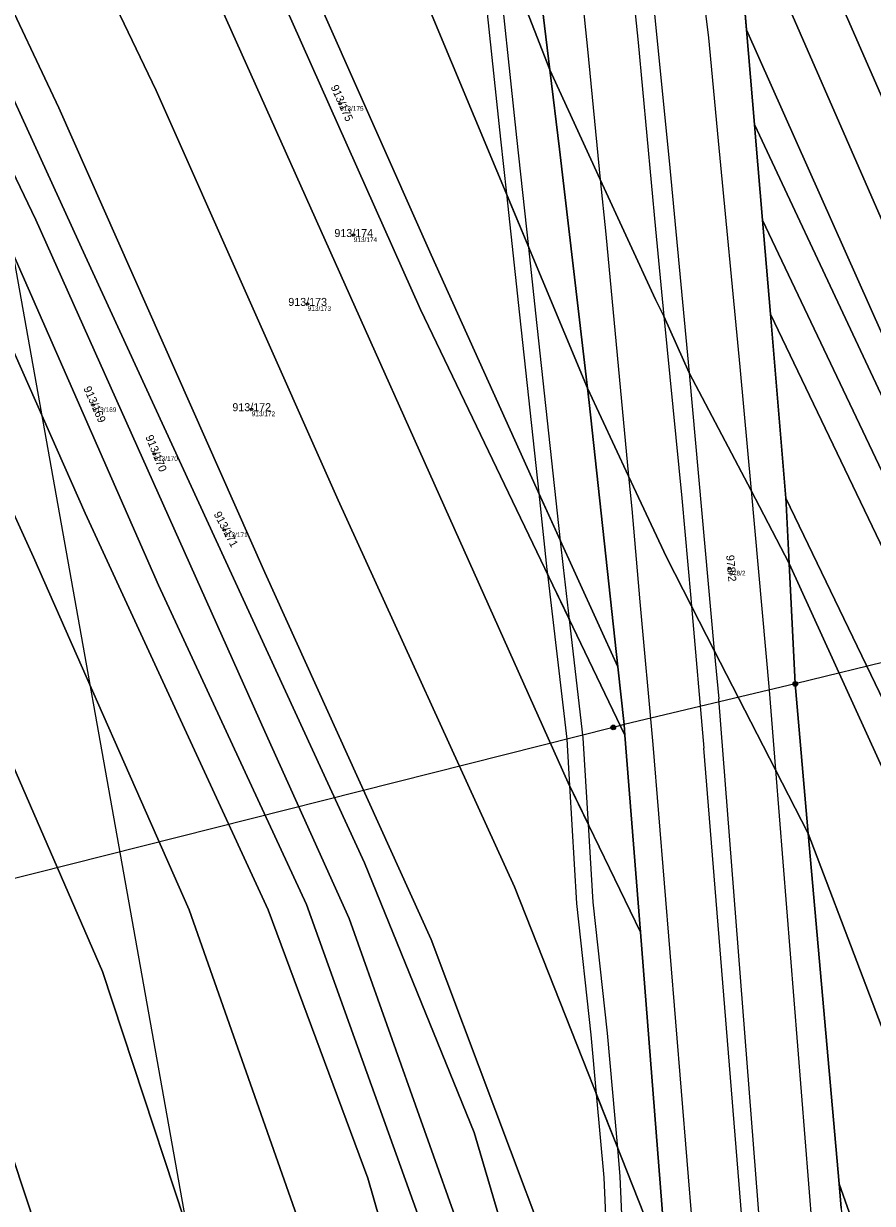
# Model space of a CAD drawing. Extents: x -603967 to -594699, y -1179315 to -1165625.
# Drawn here: x -596085.7 to -595905.4, y -1171481.1 to -1171230.5 of the extents above; entities that cross this region are included whole.
import ezdxf

# ---------------------------------------------------------------- set-up
doc = ezdxf.new("R2010")
doc.units = 0
for name, color, linetype in [('Definiční body', 7, 'Continuous'), ('Hranice parcel', 7, 'Continuous'), ('Parcelní čísla', 7, 'Continuous'), ('Polygon parcely', 7, 'Continuous'), ('Poz předměty', 7, 'Continuous'), ('Vnitřní kresba', 7, 'Continuous'), ('Věcná břemena k části', 7, 'Continuous')]:
    doc.layers.add(name, color=color, linetype=linetype)

msp = doc.modelspace()

# ---------------------------------------------------------------- linework, layer by layer
at = {"layer": 'Definiční body'}
for centre in [(-596018.5, -1171247.49994), (-596015.62, -1171275.37994), (-596025.41, -1171290.00994), (-596071.01, -1171311.49994), (-596037.29, -1171312.36994), (-596057.96, -1171321.87994), (-596043.12, -1171338.05994), (-595935.84, -1171346.19994)]:
    msp.add_circle(centre, 0.25, dxfattribs=at)
at = {"layer": 'Hranice parcel'}
for p, q in [((-595973.95, -1171240.26), (-596025.84, -1171107.14)), ((-596047.43, -1171112.49), (-595965.96, -1171307.91)), ((-595934.79, -1171200.37), (-595932.18, -1171231.77)), ((-595973.95, -1171240.26), (-595976.44, -1171219.75)), ((-595932.18, -1171231.77), (-595930.51, -1171251.91)), ((-595928.8, -1171272.25), (-595927.12, -1171292.2)), ((-595927.12, -1171292.2), (-595923.83, -1171331.27)), ((-595954.72, -1171423.44), (-595958.02, -1171381.61)), ((-595919.06, -1171402.51), (-595912.53, -1171476.94))]:
    msp.add_line(p, q, dxfattribs=at)
for points in [[(-595959.52, -1171367.11), (-595976.79, -1171329.16), (-595999.14, -1171279.57), (-596024.49, -1171222.44), (-596067.07, -1171127.48)], [(-595958.02, -1171381.61), (-596001.45, -1171291.16), (-596030.52, -1171226.02), (-596073.7, -1171132.54)], [(-595954.72, -1171423.44), (-595970.04, -1171391.75), (-596044.75, -1171224.83), (-596083.82, -1171139.91)], [(-595949.11, -1171495.65), (-595981.48, -1171413.82), (-596018.94, -1171331.7), (-596057.55, -1171244.68), (-596101.7, -1171152.82)], [(-595947.14, -1171580.49), (-595972.14, -1171496.95), (-595999.13, -1171425), (-596034.5, -1171347.07), (-596078.28, -1171248.34), (-596117.59, -1171165.05)], [(-595937.23, -1171168.86), (-595888.53, -1171280.15), (-595836.79, -1171383.1), (-595802.75, -1171460.7), (-595781.36, -1171523.54), (-595768.36, -1171571.65)], [(-595955.89, -1171581.74), (-595990.06, -1171465.99), (-596013.32, -1171408.74), (-596072.66, -1171279.83), (-596123.11, -1171169.35)], [(-595964.27, -1171582.94), (-595976.79, -1171535.78), (-595992.6, -1171488.1), (-596016.59, -1171420.54), (-596034.49, -1171380.83), (-596083.12, -1171272.14), (-596129.94, -1171174.69)], [(-595972.64, -1171584.14), (-596001, -1171486.19), (-596025.66, -1171417.55), (-596057.1, -1171349.75), (-596090.38, -1171273.93), (-596136.28, -1171179.65)], [(-595981.02, -1171585.34), (-596012.63, -1171475.7), (-596033.78, -1171418.74), (-596072.65, -1171334.48), (-596105.46, -1171260.46), (-596143.05, -1171185.26)], [(-595996.59, -1171588.21), (-596018.68, -1171509.27), (-596050.56, -1171418.72), (-596083.6, -1171343.79), (-596122.21, -1171259.12), (-596155.5, -1171194.32)], [(-595934.79, -1171200.37), (-595896.92, -1171287.07), (-595851.98, -1171375.1), (-595814.26, -1171460.9), (-595790.9, -1171529.83), (-595778.84, -1171571.35)], [(-596020.66, -1171592.7), (-596045, -1171504.58), (-596068.94, -1171431.81), (-596129.92, -1171291.67), (-596172.42, -1171207.27)], [(-596196.45, -1171225.66), (-596149.69, -1171322.59), (-596112.24, -1171406.8), (-596098.03, -1171441.29), (-596078.02, -1171501.56), (-596061.72, -1171559.55), (-596053.65, -1171598.84)], [(-595932.18, -1171231.77), (-595900.75, -1171302.3), (-595865.39, -1171372.86), (-595822.94, -1171467.24), (-595798.58, -1171542.52), (-595790.42, -1171571.02)], [(-595965.96, -1171307.91), (-595971.9, -1171257.14), (-595973.95, -1171240.26)], [(-595973.95, -1171240.26), (-595963.24, -1171263.58), (-595951.54, -1171289.04), (-595949.72, -1171292.62), (-595944.34, -1171304.66), (-595931.21, -1171329.67), (-595923.1, -1171345.12)], [(-595930.51, -1171251.91), (-595887.57, -1171343.35), (-595866.87, -1171386.71), (-595829.12, -1171471.62), (-595797.6, -1171570.82)], [(-595930.51, -1171251.91), (-595930.29, -1171254.58), (-595928.8, -1171272.25)], [(-595928.8, -1171272.25), (-595878.65, -1171377.66), (-595837.13, -1171471.27), (-595805.25, -1171570.6)], [(-595927.12, -1171292.2), (-595878.04, -1171394.47), (-595843.32, -1171473.57), (-595812.19, -1171570.4)], [(-595965.96, -1171307.91), (-595957.23, -1171326.59), (-595949.18, -1171343.8), (-595943.85, -1171354.2), (-595939.02, -1171363.61), (-595926.01, -1171388.97), (-595919.06, -1171402.51)], [(-595959.52, -1171367.11), (-595965.6, -1171310.98), (-595965.96, -1171307.91)], [(-595923.83, -1171331.27), (-595895.39, -1171390.3), (-595858.44, -1171476.68), (-595829.35, -1171569.91)], [(-595923.83, -1171331.27), (-595923.73, -1171332.41), (-595923.1, -1171345.12)], [(-595923.1, -1171345.12), (-595897.21, -1171402.01), (-595863.85, -1171482.61), (-595837.41, -1171569.68)], [(-595923.1, -1171345.12), (-595921.84, -1171370.73), (-595919.06, -1171402.51)], [(-595958.02, -1171381.61), (-595958.2, -1171379.31), (-595959.52, -1171367.11)], [(-595919.06, -1171402.51), (-595884.05, -1171494.7), (-595859.35, -1171569.05)], [(-595949.11, -1171495.65), (-595949.88, -1171484.89), (-595954.72, -1171423.44)], [(-595912.53, -1171476.94), (-595902.74, -1171504.6), (-595882.53, -1171569.66)], [(-595912.53, -1171476.94), (-595912.08, -1171482.09), (-595910.55, -1171503.33)]]:
    msp.add_lwpolyline(points, dxfattribs=at)
at = {"layer": 'Polygon parcely'}
for points in [[(-595971.9, -1171257.14), (-595973.95, -1171240.26), (-596025.84, -1171107.14), (-596039.83, -1171106.7), (-596047.43, -1171112.49), (-595965.96, -1171307.91)], [(-595976.44, -1171219.75), (-596017.59, -1171107.41), (-596025.84, -1171107.14), (-595973.95, -1171240.26)], [(-595965.6, -1171310.98), (-595965.96, -1171307.91), (-596047.43, -1171112.49), (-596067.07, -1171127.48), (-596024.49, -1171222.44), (-595999.14, -1171279.57), (-595976.79, -1171329.16), (-595959.52, -1171367.11)], [(-595959.52, -1171367.11), (-595976.79, -1171329.16), (-595999.14, -1171279.57), (-596024.49, -1171222.44), (-596067.07, -1171127.48), (-596073.7, -1171132.54), (-596030.52, -1171226.02), (-596001.45, -1171291.16), (-595958.02, -1171381.61), (-595958.2, -1171379.31)], [(-595958.02, -1171381.61), (-596001.45, -1171291.16), (-596030.52, -1171226.02), (-596073.7, -1171132.54), (-596083.82, -1171139.91), (-596044.75, -1171224.83), (-595970.04, -1171391.75), (-595954.72, -1171423.44)], [(-595949.11, -1171495.65), (-595949.88, -1171484.89), (-595954.72, -1171423.44), (-595970.04, -1171391.75), (-596044.75, -1171224.83), (-596083.82, -1171139.91), (-596096.4, -1171149.06), (-596101.7, -1171152.82), (-596057.55, -1171244.68), (-596018.94, -1171331.7), (-595981.48, -1171413.82)], [(-595802.75, -1171460.7), (-595781.36, -1171523.54), (-595768.36, -1171571.65), (-595759.77, -1171571.89), (-595775.54, -1171515.3), (-595793.73, -1171462.56), (-595815.93, -1171409.47), (-595860.84, -1171321.14), (-595886.04, -1171268.09), (-595938.93, -1171146.55), (-595937.23, -1171168.86), (-595888.53, -1171280.15), (-595836.79, -1171383.1)], [(-595947.14, -1171580.49), (-595943.2, -1171579.93), (-595946.41, -1171533.18), (-595949.11, -1171495.65), (-595981.48, -1171413.82), (-596018.94, -1171331.7), (-596057.55, -1171244.68), (-596101.7, -1171152.82), (-596103.75, -1171154.27), (-596117.59, -1171165.05), (-596078.28, -1171248.34), (-596034.5, -1171347.07), (-595999.13, -1171425), (-595972.14, -1171496.95)], [(-596078.28, -1171248.34), (-596117.59, -1171165.05), (-596123.11, -1171169.35), (-596072.66, -1171279.83), (-596013.32, -1171408.74), (-595990.06, -1171465.99), (-595955.89, -1171581.74), (-595947.14, -1171580.49), (-595972.14, -1171496.95), (-595999.13, -1171425), (-596034.5, -1171347.07)], [(-595814.26, -1171460.9), (-595790.9, -1171529.83), (-595778.84, -1171571.35), (-595768.36, -1171571.65), (-595781.36, -1171523.54), (-595802.75, -1171460.7), (-595836.79, -1171383.1), (-595888.53, -1171280.15), (-595937.23, -1171168.86), (-595935.24, -1171194.95), (-595934.79, -1171200.37), (-595896.92, -1171287.07), (-595851.98, -1171375.1)], [(-595964.27, -1171582.94), (-595955.89, -1171581.74), (-595990.06, -1171465.99), (-596013.32, -1171408.74), (-596072.66, -1171279.83), (-596123.11, -1171169.35), (-596124.59, -1171170.51), (-596129.94, -1171174.69), (-596083.12, -1171272.14), (-596034.49, -1171380.83), (-596016.59, -1171420.54), (-595992.6, -1171488.1), (-595976.79, -1171535.78)], [(-595992.6, -1171488.1), (-596016.59, -1171420.54), (-596034.49, -1171380.83), (-596083.12, -1171272.14), (-596129.94, -1171174.69), (-596136.28, -1171179.65), (-596090.38, -1171273.93), (-596057.1, -1171349.75), (-596025.66, -1171417.55), (-596001, -1171486.19), (-595972.64, -1171584.14), (-595964.27, -1171582.94), (-595976.79, -1171535.78)], [(-596090.38, -1171273.93), (-596136.28, -1171179.65), (-596143.05, -1171185.26), (-596105.46, -1171260.46), (-596072.65, -1171334.48), (-596033.78, -1171418.74), (-596012.63, -1171475.7), (-595981.02, -1171585.34), (-595972.64, -1171584.14), (-596001, -1171486.19), (-596025.66, -1171417.55), (-596057.1, -1171349.75)], [(-596033.78, -1171418.74), (-596072.65, -1171334.48), (-596105.46, -1171260.46), (-596143.05, -1171185.26), (-596146.66, -1171188.25), (-596153.51, -1171192.79), (-596155.5, -1171194.32), (-596122.21, -1171259.12), (-596083.6, -1171343.79), (-596050.56, -1171418.72), (-596018.68, -1171509.27), (-595996.59, -1171588.21), (-595981.02, -1171585.34), (-596012.63, -1171475.7)], [(-595996.59, -1171588.21), (-596018.68, -1171509.27), (-596050.56, -1171418.72), (-596083.6, -1171343.79), (-596122.21, -1171259.12), (-596155.5, -1171194.32), (-596160.94, -1171198.48), (-596172.42, -1171207.27), (-596129.92, -1171291.67), (-596068.94, -1171431.81), (-596045, -1171504.58), (-596020.66, -1171592.7)], [(-595932.18, -1171231.77), (-595900.75, -1171302.3), (-595865.39, -1171372.86), (-595822.94, -1171467.24), (-595798.58, -1171542.52), (-595790.42, -1171571.02), (-595778.84, -1171571.35), (-595790.9, -1171529.83), (-595814.26, -1171460.9), (-595851.98, -1171375.1), (-595896.92, -1171287.07), (-595934.79, -1171200.37)], [(-596078.02, -1171501.56), (-596061.72, -1171559.55), (-596053.65, -1171598.84), (-596020.66, -1171592.7), (-596045, -1171504.58), (-596068.94, -1171431.81), (-596129.92, -1171291.67), (-596172.42, -1171207.27), (-596181.29, -1171214.06), (-596196.45, -1171225.66), (-596149.69, -1171322.59), (-596112.24, -1171406.8), (-596098.03, -1171441.29)], [(-595797.6, -1171570.82), (-595790.42, -1171571.02), (-595798.58, -1171542.52), (-595822.94, -1171467.24), (-595865.39, -1171372.86), (-595900.75, -1171302.3), (-595932.18, -1171231.77), (-595930.51, -1171251.91), (-595887.57, -1171343.35), (-595866.87, -1171386.71), (-595829.12, -1171471.62)], [(-595939.02, -1171363.61), (-595926.01, -1171388.97), (-595919.06, -1171402.51), (-595921.84, -1171370.73), (-595923.1, -1171345.12), (-595931.21, -1171329.67), (-595944.34, -1171304.66), (-595949.72, -1171292.62), (-595951.54, -1171289.04), (-595963.24, -1171263.58), (-595973.95, -1171240.26), (-595971.9, -1171257.14), (-595965.96, -1171307.91), (-595957.23, -1171326.59), (-595949.18, -1171343.8), (-595943.85, -1171354.2)], [(-595930.29, -1171254.58), (-595928.8, -1171272.25), (-595878.65, -1171377.66), (-595837.13, -1171471.27), (-595805.25, -1171570.6), (-595797.6, -1171570.82), (-595829.12, -1171471.62), (-595866.87, -1171386.71), (-595887.57, -1171343.35), (-595930.51, -1171251.91)], [(-595843.32, -1171473.57), (-595812.19, -1171570.4), (-595805.25, -1171570.6), (-595837.13, -1171471.27), (-595878.65, -1171377.66), (-595928.8, -1171272.25), (-595927.12, -1171292.2), (-595878.04, -1171394.47)], [(-595829.35, -1171569.91), (-595812.19, -1171570.4), (-595843.32, -1171473.57), (-595878.04, -1171394.47), (-595927.12, -1171292.2), (-595923.83, -1171331.27), (-595895.39, -1171390.3), (-595858.44, -1171476.68)], [(-595837.41, -1171569.68), (-595829.35, -1171569.91), (-595858.44, -1171476.68), (-595895.39, -1171390.3), (-595923.83, -1171331.27), (-595923.73, -1171332.41), (-595923.1, -1171345.12), (-595897.21, -1171402.01), (-595863.85, -1171482.61)], [(-595921.84, -1171370.73), (-595919.06, -1171402.51), (-595884.05, -1171494.7), (-595859.35, -1171569.05), (-595837.41, -1171569.68), (-595863.85, -1171482.61), (-595897.21, -1171402.01), (-595923.1, -1171345.12)], [(-595882.53, -1171569.66), (-595859.35, -1171569.05), (-595884.05, -1171494.7), (-595919.06, -1171402.51), (-595912.53, -1171476.94), (-595902.74, -1171504.6)], [(-595910.55, -1171503.33), (-595890.54, -1171569.9), (-595882.53, -1171569.66), (-595902.74, -1171504.6), (-595912.53, -1171476.94), (-595912.08, -1171482.09)]]:
    msp.add_lwpolyline(points, close=True, dxfattribs=at)
for points in [[(-595976.44, -1171219.75), (-595973.95, -1171240.26), (-595963.24, -1171263.58), (-595951.54, -1171289.04), (-595949.72, -1171292.62), (-595944.34, -1171304.66), (-595931.21, -1171329.67), (-595923.1, -1171345.12), (-595923.73, -1171332.41), (-595923.83, -1171331.27), (-595927.12, -1171292.2), (-595928.8, -1171272.25), (-595930.29, -1171254.58), (-595930.51, -1171251.91), (-595932.18, -1171231.77), (-595934.79, -1171200.37)], [(-596078.02, -1171501.56), (-596098.03, -1171441.29), (-596112.24, -1171406.8), (-596149.69, -1171322.59), (-596196.45, -1171225.66), (-596203.34, -1171230.94), (-596159.27, -1171326.18), (-596151.05, -1171343.57), (-596143.93, -1171358.75), (-596136.74, -1171373.82), (-596129.67, -1171388.81), (-596122.24, -1171404.47), (-596119.81, -1171409.68), (-596117.58, -1171414.71), (-596114.95, -1171421.21), (-596112.89, -1171427.12), (-596110.78, -1171432.57), (-596106.89, -1171443.26), (-596104.9, -1171448.94), (-596101.51, -1171458.63), (-596097.61, -1171469.77), (-596095.97, -1171475.34), (-596094.14, -1171481.14)], [(-595912.08, -1171482.09), (-595912.53, -1171476.94), (-595919.06, -1171402.51), (-595926.01, -1171388.97), (-595939.02, -1171363.61), (-595943.85, -1171354.2), (-595949.18, -1171343.8), (-595957.23, -1171326.59), (-595965.96, -1171307.91), (-595965.6, -1171310.98), (-595959.52, -1171367.11), (-595958.2, -1171379.31), (-595958.02, -1171381.61), (-595954.72, -1171423.44), (-595949.88, -1171484.89)]]:
    msp.add_lwpolyline(points, dxfattribs=at)
at = {"layer": 'Poz předměty'}
for p, q in [((-596119.4, -1171103.94), (-595907.87, -1172287.12)), ((-595811.16, -1171343.58), (-595921.84, -1171370.73)), ((-595921.84, -1171370.73), (-595958.2, -1171379.31)), ((-595958.2, -1171379.31), (-595960.48, -1171379.96)), ((-595960.48, -1171379.96), (-596115.47, -1171419.04))]:
    msp.add_line(p, q, dxfattribs=at)
for centre, radius in [((-595921.84343, -1171370.72988), 0.5), ((-595921.84343, -1171370.72988), 0.4), ((-595921.84343, -1171370.72988), 0.3), ((-595921.84343, -1171370.72988), 0.2), ((-595921.84343, -1171370.72988), 0.1), ((-595960.48343, -1171379.95988), 0.5), ((-595960.48343, -1171379.95988), 0.4), ((-595960.48343, -1171379.95988), 0.3), ((-595960.48343, -1171379.95988), 0.2), ((-595960.48343, -1171379.95988), 0.1)]:
    msp.add_circle(centre, radius, dxfattribs=at)
at = {"layer": 'Vnitřní kresba'}
for p, q in [((-595974.42, -1171153.88), (-595965.95, -1171235.87)), ((-595949.69, -1171153.3), (-595940.29, -1171233.48)), ((-595963.35, -1171154.56), (-595955.2, -1171234.5)), ((-595959.36, -1171154.56), (-595951.15, -1171234.19)), ((-595951.15, -1171234.19), (-595948.63, -1171259.61)), ((-595940.29, -1171233.48), (-595938.19, -1171255.36)), ((-595965.95, -1171235.87), (-595963.24, -1171263.58)), ((-595955.2, -1171234.5), (-595951.55, -1171274.1)), ((-595938.19, -1171255.36), (-595933.61, -1171303.36)), ((-595948.63, -1171259.61), (-595944.34, -1171304.66)), ((-595963.24, -1171263.58), (-595962.1, -1171275.21)), ((-595951.55, -1171274.1), (-595949.72, -1171292.62)), ((-595962.1, -1171275.21), (-595957.23, -1171326.59)), ((-595949.72, -1171292.62), (-595945.91, -1171331.29)), ((-595933.61, -1171303.36), (-595931.21, -1171329.67)), ((-595944.34, -1171304.66), (-595939.02, -1171363.61)), ((-595957.23, -1171326.59), (-595956.57, -1171333.52)), ((-595945.91, -1171331.29), (-595943.99, -1171352.54)), ((-595931.21, -1171329.67), (-595927.35, -1171372.04)), ((-595956.57, -1171333.52), (-595954.87, -1171353.27)), ((-595954.87, -1171353.27), (-595952.1, -1171383.62)), ((-595943.99, -1171352.54), (-595943.85, -1171354.2)), ((-595943.85, -1171354.2), (-595941.25, -1171384.34)), ((-595939.02, -1171363.61), (-595938.09, -1171373.86)), ((-595927.35, -1171372.04), (-595926.01, -1171388.97)), ((-595919.56, -1171611.79), (-595938.09, -1171373.86)), ((-595952.1, -1171383.62), (-595935.9, -1171581.12)), ((-595928.16, -1171546.35), (-595941.25, -1171384.34)), ((-595926.01, -1171388.97), (-595908.44, -1171610.7))]:
    msp.add_line(p, q, dxfattribs=at)
at = {"layer": 'Věcná břemena k části'}
for points in [[(-595988.75, -1171214.25), (-595984.42, -1171255.04), (-595983.16, -1171266.64), (-595978.41, -1171278.05), (-595980.94, -1171254.66), (-595985.27, -1171213.83), (-595985.78, -1171209.9), (-595991.11, -1171196.24)], [(-595980.38, -1171292.35), (-595976.31, -1171330.22), (-595971.7, -1171340.35), (-595976.9, -1171291.97), (-595978.41, -1171278.05), (-595983.16, -1171266.64)], [(-595974.46, -1171347.38), (-595969.81, -1171357.06), (-595971.09, -1171346.01), (-595971.7, -1171340.35), (-595976.31, -1171330.22), (-595974.57, -1171346.4)], [(-595970.37, -1171382.47), (-595969.78, -1171392.3), (-595965.78, -1171400.57), (-595966.89, -1171382.17), (-595969.81, -1171357.06), (-595974.46, -1171347.38)], [(-595964.09, -1171457.77), (-595959.54, -1171469.3), (-595961.74, -1171444.93), (-595964.78, -1171417.05), (-595965.78, -1171400.57), (-595969.78, -1171392.3), (-595968.26, -1171417.35), (-595965.22, -1171445.27)], [(-595959.54, -1171469.3), (-595964.09, -1171457.77), (-595962.49, -1171475.56), (-595959.82, -1171536.68), (-595959.61, -1171538.82), (-595954.39, -1171556.26), (-595956.32, -1171536.44), (-595958.99, -1171475.32)]]:
    msp.add_lwpolyline(points, close=True, dxfattribs=at)

# ---------------------------------------------------------------- texts
at = {"layer": 'Definiční body'}
for s, p in [('913/175', (-596018.5, -1171248.989)), ('913/174', (-596015.62, -1171276.869)), ('913/173', (-596025.41, -1171291.499)), ('913/169', (-596071.01, -1171312.989)), ('913/172', (-596037.29, -1171313.859)), ('913/170', (-596057.96, -1171323.369)), ('913/171', (-596043.12, -1171339.549)), ('978/2', (-595935.84, -1171347.689))]:
    msp.add_text(s, height=0.999996, dxfattribs=at).set_placement(p)
at = {"layer": 'Parcelní čísla'}
for s, rotation, p in [('913/175', 294, (-596020.554, -1171243.93)), ('913/169', 294, (-596073.064, -1171307.93)), ('913/170', 292, (-596059.888, -1171318.24)), ('913/171', 298, (-596045.418, -1171334.642)), ('978/2', 275, (-595936.51, -1171343.411))]:
    msp.add_text(s, height=1.699998, rotation=rotation, dxfattribs=at).set_placement(p)
for s, p in [('913/174', (-596019.716, -1171275.805)), ('913/173', (-596029.506, -1171290.435)), ('913/172', (-596041.386, -1171312.795))]:
    msp.add_text(s, height=1.699998, dxfattribs=at).set_placement(p)

doc.saveas('drawing.dxf')
